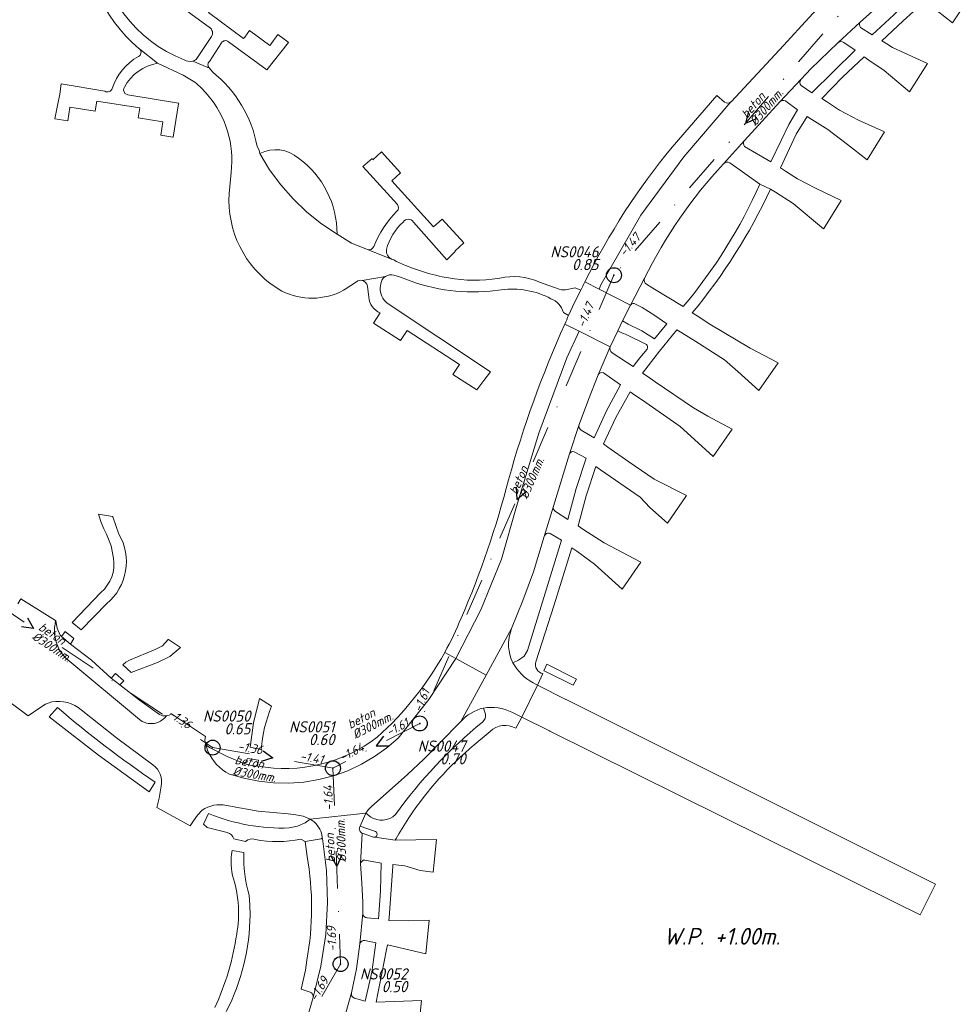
# Model space of a CAD drawing. Extents: x 148869 to 161638, y 453607 to 469810.
# Tile 681 of 1056: x 153779 to 153904, y 468534 to 468665. Entities that reach past the tile are written whole.
import ezdxf
from ezdxf.enums import TextEntityAlignment as Align

# ---------------------------------------------------------------- set-up
doc = ezdxf.new("R2010")
doc.units = 0
doc.header["$PDMODE"] = 32
doc.header["$PDSIZE"] = 2
doc.linetypes.add('RI-VWA', pattern=[11, 5, -3, 0, -3])
doc.layers.get('0').update_dxf_attribs({"linetype": 'CONTINUOUS'})
for name, color, linetype in [('B-OI-RI-BOB-T18-niet meenemen', 252, 'CONTINUOUS'), ('B-OI-RI-DIAMETER-T18-niet meenemen', 252, 'CONTINUOUS'), ('B-OI-RI-MATERIAAL-T18-niet meenemen', 252, 'CONTINUOUS'), ('B-OI-RI-STROOMRICHTING-S-niet meenemen', 252, 'CONTINUOUS'), ('B-OI-RI-VWA_PUTDEKSELHOOGTE-T25-niet meenemen', 252, 'CONTINUOUS'), ('B-OI-T50', 3, 'CONTINUOUS'), ('gs dwa', 252, 'CONTINUOUS')]:
    doc.layers.add(name, color=color, linetype=linetype)
for name, color, linetype, lineweight in [('B-OI-RI-VWA_TRANSPORTLEIDING-G-niet meenemen', 252, 'RI-VWA', 18), ('B-RO-VH-VERHARDING_ASFALT-GV', 251, 'CONTINUOUS', 18), ('B-RO-VH-VERHARDING_OPEN-GV', 251, 'CONTINUOUS', 18)]:
    doc.layers.add(name, color=color, linetype=linetype, lineweight=lineweight)
doc.styles.add('iso15', font='ISO.shx', dxfattribs={"oblique": 15})
doc.styles.add('NLCS-ISO-M750_CURSIEF', font='NLCS-ISO.ttf', dxfattribs={"oblique": 15})

# ---------------------------------------------------------------- blocks, each defined once
blk = doc.blocks.new('ACMAP_ANN_TEMPLATE_diam')
at = {"color": 0, "linetype": 'ByBlock', "style": 'iso15', "oblique": 15}
blk.add_attdef('diam', (0.5, -1.3), '', height=1.2, dxfattribs=at)
blk = doc.blocks.new('ACMAP_ANN_TEMPLATE_mat')
at = {"color": 0, "linetype": 'ByBlock', "style": 'iso15', "oblique": 15}
blk.add_attdef('mat', (0.5, 0.2), '', height=1.2, dxfattribs=at)
blk = doc.blocks.new('ACMAP_ANN_TEMPLATE_nap-l')
at = {"color": 0, "linetype": 'ByBlock', "style": 'iso15', "oblique": 15}
blk.add_attdef('nap-l', (3.3, 0.2), '', height=1.2, dxfattribs=at)
blk = doc.blocks.new('ACMAP_ANN_TEMPLATE_nap-r')
at = {"color": 0, "linetype": 'ByBlock', "style": 'iso15', "oblique": 15}
blk.add_attdef('nap-r', text='', height=1.2, dxfattribs=at).set_placement((-4.1, 0.2), align=Align.RIGHT)
blk = doc.blocks.new('ACMAP_ANN_TEMPLATE_puth-dwa')
at = {"color": 0, "linetype": 'ByBlock', "style": 'iso15', "oblique": 15}
blk.add_attdef('puth-dwa', text='', height=1.5, dxfattribs=at).set_placement((2.7, 1), align=Align.RIGHT)
blk = doc.blocks.new('ACMAP_ANN_TEMPLATE_putnr-dwa')
at = {"color": 0, "linetype": 'ByBlock', "style": 'iso15', "oblique": 15}
blk.add_attdef('putnr-dwa', text='', height=1.5, dxfattribs=at).set_placement((2.7, 2.7), align=Align.RIGHT)

msp = doc.modelspace()

# ---------------------------------------------------------------- linework, layer by layer
at = {"layer": 'B-OI-RI-STROOMRICHTING-S-niet meenemen'}
for points in [[(153876.73, 468653.13), (153876.33, 468651.57), (153877.82, 468652.19)], [(153845.69, 468602.9), (153845.77, 468601.29), (153847.01, 468602.33)], [(153780.44, 468585.45), (153781.24, 468584.05), (153779.64, 468584.25)], [(153827.96, 468569.66), (153827.01, 468568.36), (153828.62, 468568.38)], [(153811.88, 468567.7), (153813.18, 468566.74), (153811.64, 468566.28)], [(153822.39, 468553.76), (153821.73, 468552.29), (153820.95, 468553.7)]]:
    msp.add_lwpolyline(points, dxfattribs=at)
at = {"layer": 'B-OI-RI-VWA_TRANSPORTLEIDING-G-niet meenemen'}
for p, q in [((153893.91, 468671.9), (153858.75, 468631.24)), ((153858.75, 468631.24), (153832.8, 468571.35)), ((153757.34, 468599.99), (153805.14, 468568.12)), ((153832.8, 468571.35), (153821.22, 468565.37)), ((153805.14, 468568.12), (153821.22, 468565.37)), ((153821.22, 468565.37), (153822.24, 468539.21)), ((153822.24, 468539.21), (153801.73, 468504.04))]:
    msp.add_line(p, q, dxfattribs=at)
at = {"layer": 'B-RO-VH-VERHARDING_ASFALT-GV', "flags": 128}
for points in [[(153936.23, 468698.92), (153934.01, 468702.85), (153921.94, 468695.1), (153903.22, 468681.23), (153893.01, 468672.75), (153885.98, 468666.91), (153884.78, 468665.61), (153881.45, 468661.98), (153874.38, 468654.42), (153874.37, 468654.4), (153868.07, 468647.07), (153862.32, 468639.28), (153857.01, 468629.95), (153856.75, 468629.39), (153860.95, 468627.24), (153862.84, 468630.82)], [(153891.62, 468665.06), (153896.21, 468669.2), (153897.01, 468669.92), (153900.02, 468672.52), (153909.19, 468679.95), (153918.6, 468687.08)], [(153802.51, 468671.81), (153802.41, 468671.89), (153801.32, 468670.4), (153799.63, 468668.11), (153804.87, 468664.22)], [(153807.26, 468662.43), (153812.39, 468658.69), (153815.29, 468662.34), (153815.19, 468662.41), (153813.87, 468663.39), (153812.82, 468661.96), (153812.79, 468661.92), (153810.08, 468663.93), (153809.44, 468663.05), (153809.29, 468662.85), (153804.6, 468666.32), (153805.39, 468667.4), (153804.47, 468668.09), (153802.69, 468669.4), (153803.79, 468670.91), (153802.51, 468671.81)], [(153897.74, 468669.81), (153898.98, 468668.74), (153897.73, 468667.56), (153896.12, 468666.03), (153893.21, 468663.37), (153891.69, 468664.32)], [(153900.88, 468667.34), (153903.96, 468664.94), (153906.27, 468668.47)], [(153874.22, 468646.25), (153878.25, 468643.42), (153879.66, 468642.71), (153880.3, 468642.31), (153882.68, 468640.82), (153886.75, 468637.43), (153886.78, 468637.47), (153889.09, 468641.21), (153885.66, 468642.86), (153883.28, 468644.12), (153881.65, 468645.15), (153881.01, 468645.56), (153883.07, 468650.09), (153884.53, 468652.46), (153885.17, 468652.06), (153887.31, 468650.72), (153889.92, 468648.72), (153892.57, 468646.65), (153894.87, 468650.4), (153891.4, 468651.94), (153888.89, 468653.29), (153887.14, 468654.44), (153886.49, 468654.85), (153889.25, 468657.71), (153892.16, 468660.4), (153892.79, 468659.97), (153894.82, 468658.57), (153898.24, 468655.72), (153900.62, 468659.53), (153895.93, 468661.66), (153895.19, 468662.14), (153894.54, 468662.55), (153897.36, 468665.24), (153898.76, 468666.48)], [(153873.36, 468646.1), (153876.17, 468649.23), (153880.9, 468654.39), (153883.73, 468657.42), (153883.74, 468657.43), (153885.06, 468658.79), (153888.63, 468662.27), (153891.62, 468665.06)], [(153891.62, 468665.06), (153888.63, 468662.27)], [(153804.9, 468663.01), (153802.96, 468660.07)], [(153804.71, 468659.8), (153806.35, 468662.3)], [(153889.46, 468662.32), (153890.94, 468661.3), (153885.17, 468655.61), (153883.73, 468656.58)], [(153795.43, 468661.42), (153797.79, 468659.55), (153801.21, 468657.95), (153802.75, 468657.02)], [(153797.79, 468659.55), (153795.43, 468661.42)], [(153805.11, 468658.4), (153804.71, 468658.91), (153802.49, 468659.85)], [(153802.49, 468659.85), (153804.71, 468658.91)], [(153790.76, 468655.82), (153784.93, 468656.79), (153784.75, 468655.41), (153784.44, 468653.91), (153784.08, 468652.11), (153785.8, 468651.87)], [(153883.73, 468657.42), (153880.9, 468654.39)], [(153785.8, 468651.87), (153786.08, 468653.65), (153786.09, 468653.7), (153789.45, 468653.17), (153789.63, 468654.25), (153789.67, 468654.49), (153795.42, 468653.59), (153795.2, 468652.25), (153798.51, 468651.72), (153798.22, 468649.96), (153799.85, 468649.68), (153799.9, 468649.67), (153800.6, 468654.14), (153800.62, 468654.24), (153800.58, 468654.24), (153793.82, 468655.33), (153793.44, 468655.53)], [(153873.5, 468654.36), (153872.49, 468655.25), (153866.5, 468648.35)], [(153856.75, 468629.39), (153857.01, 468629.95), (153862.32, 468639.28), (153868.07, 468647.07), (153874.37, 468654.4)], [(153881.6, 468654.54), (153881.68, 468654.52), (153881.71, 468654.5), (153883.24, 468653.35), (153882.1, 468651.37), (153881.07, 468649.24), (153879.68, 468646.37), (153876.19, 468648.42)], [(153829.04, 468633.39), (153825.82, 468634.65), (153823.71, 468635.53), (153821.77, 468636.73), (153819.68, 468638.12), (153817.71, 468639.68), (153815.9, 468641.42), (153814.24, 468643.3), (153812.76, 468645.33), (153811.46, 468647.48), (153811.36, 468647.92), (153811.09, 468648.44)], [(153876.17, 468649.23), (153873.36, 468646.1)], [(153811.46, 468647.48), (153812.76, 468645.33), (153814.24, 468643.3), (153815.9, 468641.42), (153817.71, 468639.68), (153819.68, 468638.12), (153821.77, 468636.73)], [(153831.98, 468638.34), (153836.41, 468633.3), (153837.55, 468634.41), (153837.53, 468634.48), (153838.7, 468635.55), (153835.82, 468638.74), (153834.64, 468637.68), (153829.08, 468643.84), (153830.26, 468644.9), (153827.7, 468647.72), (153826.54, 468646.67), (153826.46, 468646.82), (153825.2, 468645.77), (153829.82, 468640.68)], [(153807.61, 468644.98), (153807.45, 468643.08)], [(153879.66, 468642.71), (153878.25, 468643.42)], [(153825.82, 468634.65), (153829.04, 468633.39)], [(153829.37, 468631.25), (153830.24, 468630.98)], [(153812.84, 468630.13), (153814.41, 468629.12)], [(153822.61, 468629.22), (153822.86, 468629.39), (153824.37, 468630.36)], [(153825.1, 468630.54), (153828.22, 468631.08)], [(153828.22, 468631.08), (153825.1, 468630.54)], [(153827.54, 468629.56), (153827.62, 468630.08)], [(153843.49, 468630.85), (153842.48, 468630.7)], [(153851.99, 468626.26), (153852.69, 468625.87), (153853.46, 468627.57), (153854.31, 468629.23), (153853.57, 468629.55), (153852.27, 468629.29), (153852.16, 468629.27), (153852.11, 468629.27), (153851.75, 468629.27), (153851.41, 468629.35), (153848.81, 468630.31)], [(153854.12, 468623.74), (153858.23, 468621.66), (153858.24, 468621.68), (153859.27, 468623.82), (153859.89, 468625.13), (153860.95, 468627.24), (153856.75, 468629.39), (153854.88, 468630.35)], [(153854.88, 468630.35), (153856.75, 468629.39)], [(153862.84, 468630.82), (153860.95, 468627.24)], [(153868.01, 468627.06), (153863.93, 468629.5), (153863.1, 468630.02)], [(153825.85, 468629.79), (153826.03, 468628.31)], [(153842.2, 468629.11), (153843.7, 468629.27)], [(153854.31, 468629.23), (153853.46, 468627.57), (153852.69, 468625.87)], [(153827.53, 468626.21), (153826.65, 468624.85), (153830.26, 468622.5), (153831.13, 468623.84), (153838.12, 468619.31), (153837.25, 468617.97), (153840.42, 468615.92), (153841.37, 468617.18), (153842.26, 468618.32), (153828.47, 468627.51)], [(153861.64, 468627.38), (153862.51, 468626.91), (153864.2, 468625.86), (153865.83, 468624.72), (153864.17, 468622.73), (153862.45, 468623.79), (153860.65, 468624.7), (153859.89, 468625.13), (153859.27, 468623.82), (153859.98, 468623.44), (153860.29, 468623.38), (153863.08, 468622)], [(153871.3, 468612.4), (153869.36, 468613.51), (153864.25, 468617.01), (153863.18, 468617.73), (153862.56, 468618.15), (153864.81, 468621.08), (153867.16, 468623.94), (153867.81, 468623.54), (153869.67, 468622.39), (153873.53, 468619.91), (153875.29, 468618.39), (153878.11, 468615.85), (153880.69, 468619.52), (153876.96, 468621.49), (153871.56, 468624.71), (153869.85, 468625.8), (153869.21, 468626.2)], [(153836.14, 468580.84), (153837.61, 468580.04), (153840.99, 468586.52), (153843.71, 468593.31), (153845.72, 468600.33), (153848.72, 468610.15), (153852.47, 468620.21), (153854.12, 468623.74), (153852.18, 468624.71)], [(153852.18, 468624.71), (153854.12, 468623.74)], [(153858.23, 468621.66), (153856.66, 468617.94)], [(153863.17, 468621.36), (153862.22, 468620.21), (153861.33, 468619.03), (153858.52, 468620.88)], [(153857.34, 468618.19), (153859.6, 468616.61), (153857.74, 468613.12), (153856.09, 468609.53), (153854.37, 468610.54)], [(153848.32, 468579.59), (153850.78, 468587.19), (153853.13, 468594.83), (153853.77, 468594.36), (153854.65, 468593.73), (153856.15, 468592.61), (153859.84, 468589.31), (153862.32, 468592.9), (153857.46, 468595.48), (153854.61, 468597.32), (153853.95, 468597.74), (153855.05, 468601.74), (153856.33, 468605.7), (153856.97, 468605.25), (153862.26, 468601.6), (153863.52, 468600.22), (153865.89, 468598.11), (153868.44, 468601.8), (153864.12, 468603.99), (153860.72, 468606.31), (153857.95, 468608.27), (153857.33, 468608.71), (153859, 468612.24), (153860.9, 468615.66), (153861.52, 468615.23), (153862.56, 468614.52), (153867.58, 468611.02), (153869.49, 468609.3), (153871.98, 468607), (153874.54, 468610.66), (153871.3, 468612.4)], [(153854.1, 468611.28), (153852.8, 468607.36)], [(153853.45, 468607.64), (153855.02, 468606.79), (153853.72, 468602.72), (153852.6, 468598.6), (153850.95, 468599.67)], [(153850.67, 468600.37), (153849.43, 468596.35)], [(153792.64, 468596.66), (153791.81, 468598.94), (153791.79, 468599.01), (153789.89, 468599.31), (153790.26, 468598.18), (153790.62, 468597.37), (153790.99, 468596.62), (153791.58, 468595.07), (153791.91, 468593.45)], [(153850.22, 468596.74), (153851.74, 468595.83), (153847.22, 468581.08), (153846.74, 468580.33), (153846.02, 468579.82), (153845.26, 468579.45)], [(153807, 468560.41), (153807.28, 468560.34), (153811.24, 468559.63), (153815.24, 468559.26), (153816.25, 468559.16), (153817.25, 468558.97), (153818.19, 468558.55), (153825.61, 468559.36), (153825.94, 468559.81), (153826.32, 468560.21), (153831.16, 468564.53), (153833.37, 468566.59), (153835.51, 468568.74), (153838.28, 468571.6), (153838.28, 468571.6), (153841.68, 468577.82), (153837.61, 468580.04), (153834.02, 468574.55), (153829.95, 468569.4), (153828.42, 468568.09), (153826.77, 468566.92), (153825.02, 468565.9), (153823.19, 468565.04), (153821.29, 468564.36), (153819.33, 468563.85), (153817.34, 468563.52), (153815.33, 468563.37), (153813.3, 468563.41), (153811.3, 468563.62), (153809.31, 468564.02), (153807.38, 468564.59), (153806.91, 468564.86), (153806.47, 468565.16), (153806.06, 468565.49), (153805.68, 468565.87), (153805.34, 468566.28), (153805.03, 468566.71), (153804.76, 468567.16), (153804.53, 468567.65), (153804.2, 468568.66), (153804.09, 468569.14), (153804.18, 468569.63), (153803.65, 468569.98), (153799.65, 468572.64), (153799.33, 468572.47), (153798.98, 468572.38), (153798.7, 468572.05), (153798.55, 468571.91), (153798.2, 468571.66), (153798.01, 468571.56), (153797.81, 468571.48), (153797.4, 468571.36), (153797.19, 468571.33), (153796.97, 468571.33), (153796.76, 468571.33), (153796.54, 468571.36), (153796.33, 468571.4), (153796.13, 468571.46), (153795.74, 468571.63), (153795.38, 468571.86), (153785.54, 468580.08), (153785.24, 468580.42), (153784.96, 468580.77), (153784.72, 468581.15), (153784.52, 468581.55), (153784.34, 468581.97), (153784.21, 468582.4), (153784.11, 468582.84), (153784.05, 468583.28), (153784.03, 468583.73), (153784.05, 468584.18), (153784.1, 468584.62), (153784.16, 468585.09), (153779.55, 468588), (153779.12, 468587.34)], [(153790.22, 468588.85), (153786.4, 468584.85), (153787.59, 468583.86), (153791.03, 468587.38)], [(153845.08, 468584.04), (153841.68, 468577.82), (153838.28, 468571.6)], [(153811.14, 468565.66), (153810.28, 468565.75), (153809.45, 468565.96), (153807.09, 468566.93), (153804.82, 468568.08), (153804.45, 468568.31), (153804.2, 468568.66), (153804.53, 468567.65), (153804.76, 468567.16), (153805.03, 468566.71), (153805.34, 468566.28), (153805.68, 468565.87), (153806.06, 468565.49), (153806.47, 468565.16), (153806.91, 468564.86), (153807.38, 468564.59), (153809.31, 468564.02), (153811.3, 468563.62), (153813.3, 468563.41), (153815.33, 468563.37), (153817.34, 468563.52), (153819.33, 468563.85), (153821.29, 468564.36), (153823.19, 468565.04), (153825.02, 468565.9), (153826.77, 468566.92), (153828.42, 468568.09), (153829.95, 468569.4), (153834.02, 468574.55), (153837.61, 468580.04)], [(153837.61, 468580.04), (153836.14, 468580.84)], [(153845.26, 468579.45), (153844.98, 468580.08)], [(153777.88, 468578.49), (153777.62, 468577.69), (153777.29, 468576.92), (153776.78, 468576.08), (153776.27, 468575.47), (153780.53, 468572.39), (153782.08, 468573.42), (153782.83, 468573.92), (153783.68, 468574.23)], [(153847.94, 468576.79), (153848.55, 468576.47), (153849.27, 468578.02)], [(153845.11, 468572.85), (153846.43, 468572.2), (153848.55, 468576.47), (153848.55, 468576.47), (153847.94, 468576.79)], [(153813.03, 468573.64), (153811.39, 468574.7), (153810.62, 468571.45), (153810.15, 468568.17), (153811.64, 468567.88)], [(153784.43, 468573.47), (153783.32, 468572.23), (153789.9, 468567.12), (153796.66, 468562.23), (153797.49, 468563.52)], [(153841.33, 468573.41), (153841.58, 468572.58)], [(153787.6, 468573.16), (153792.31, 468569.41), (153797.18, 468565.81)], [(153845.64, 468570.72), (153846.43, 468572.2), (153845.11, 468572.85)], [(153840.1, 468568.51), (153842.21, 468570.26)], [(153798.27, 468562.97), (153798.02, 468561.39), (153797.7, 468560.14), (153802.14, 468557.69), (153802.61, 468558.32), (153803.11, 468559.09), (153803.74, 468559.76)], [(153804.61, 468559.32), (153803.94, 468557.89), (153804.41, 468557.47), (153807.1, 468556.79)], [(153824.78, 468557.47), (153824.87, 468557.65), (153825.61, 468559.36), (153818.19, 468558.55)], [(153825.61, 468559.36), (153824.87, 468557.65), (153826.77, 468556.98)], [(153826.22, 468558.86), (153825.61, 468559.36)], [(153818.19, 468558.55), (153817.5, 468558.09), (153816.48, 468557.65), (153815.39, 468557.4)], [(153826.79, 468556.16), (153829.52, 468555.76), (153829.64, 468555.96), (153830, 468556.6), (153830.44, 468557.33), (153830.89, 468558.04), (153831.35, 468558.75)], [(153807.84, 468507.5), (153809.87, 468510.33), (153811.13, 468511.91), (153814.47, 468516.35), (153817.71, 468520.85), (153819.65, 468524.43), (153821.2, 468527.79), (153822.49, 468531.14), (153823.7, 468535.36), (153823.7, 468535.37), (153824.35, 468538.55), (153824.83, 468541.89), (153825.22, 468545.99), (153825.19, 468547.49), (153825.09, 468550.02), (153824.91, 468552.62), (153825.14, 468556.69)], [(153819.69, 468556.68), (153819.79, 468556.19)], [(153819.79, 468556.19), (153819.69, 468556.68)], [(153826.65, 468556.18), (153825.14, 468556.69), (153824.91, 468552.62)], [(153808, 468555.92), (153809.55, 468555.6)], [(153819.74, 468556), (153819.83, 468555.97), (153820.37, 468551.72), (153820.51, 468547.44), (153820.26, 468543.15), (153819.62, 468538.92), (153818.58, 468534.75), (153817.73, 468531.84), (153816.58, 468529.03), (153816.58, 468529.03)], [(153816.95, 468555.87), (153817.5, 468555.57), (153819.65, 468555.94)], [(153819.65, 468555.94), (153817.5, 468555.57)], [(153817.5, 468555.57), (153817.77, 468553.59)], [(153818.58, 468534.75), (153819.62, 468538.92), (153820.26, 468543.15), (153820.51, 468547.44), (153820.37, 468551.72), (153819.83, 468555.97), (153819.74, 468556)], [(153832.61, 468529.94), (153833.05, 468534.32), (153826.98, 468534.13), (153827.21, 468535.26), (153827.75, 468537.95), (153828.39, 468541.15), (153828.52, 468541.77), (153833.61, 468540.59), (153834.05, 468545.09), (153831.37, 468544.97), (153828.68, 468545.01), (153828.71, 468545.41), (153829.22, 468552.26), (153829.23, 468552.5), (153830.8, 468552.35), (153832.85, 468551.72), (153834.59, 468551.47), (153835.06, 468555.84), (153829.52, 468555.76), (153826.79, 468556.16)], [(153809.3, 468554.1), (153807.77, 468554.38)], [(153825.48, 468553.09), (153827.67, 468552.68), (153827.57, 468548.96), (153827.31, 468545.24), (153825.77, 468545.39)], [(153810.14, 468545.77), (153810.12, 468547.08), (153810.03, 468548.39)], [(153825.22, 468545.99), (153824.83, 468541.89)], [(153825.49, 468542.35), (153826.93, 468542.06), (153826.41, 468538.13), (153825.54, 468534.26), (153824.09, 468534.66)], [(153817.74, 468539.73), (153817.54, 468538.41), (153816.99, 468535.84), (153818.16, 468535.47)], [(153823.7, 468535.36), (153822.49, 468531.14)]]:
    msp.add_lwpolyline(points, dxfattribs=at)
at = {"layer": 'B-RO-VH-VERHARDING_ASFALT-GV'}
for points in [[(153787.85, 468678.26, 0.223076), (153795.29, 468661.53)], [(153801.34, 468660.02, -0.282523), (153789.61, 468675.59)], [(153804.87, 468664.22, -0.414272), (153804.9, 468663.01)], [(153891.69, 468664.32, -0.353099), (153891.62, 468665.06)], [(153795.29, 468661.53, -0.078613), (153795.43, 468661.42)], [(153806.35, 468662.3, -0.44651), (153807.26, 468662.43)], [(153888.63, 468662.27, -0.348211), (153889.46, 468662.32)], [(153795.24, 468660.46, 0.185155), (153791.73, 468656.2)], [(153795.43, 468661.42, -0.508723), (153795.24, 468660.46)], [(153793.37, 468656.38, -0.228511), (153797.79, 468659.55)], [(153802.49, 468659.85, -0.200243), (153801.34, 468660.02)], [(153802.96, 468660.07, -0.087725), (153802.49, 468659.85)], [(153804.71, 468658.91, -0.424541), (153804.71, 468659.8)], [(153811.09, 468648.44, 0.183131), (153805.11, 468658.4)], [(153793.44, 468655.53, -0.330912), (153793.37, 468656.38)], [(153802.75, 468657.02, -0.044911), (153804.48, 468655.34)], [(153883.73, 468656.58, -0.383791), (153883.73, 468657.42)], [(153791.73, 468656.2, -0.50178), (153790.76, 468655.82)], [(153804.48, 468655.34, -0.211179), (153807.61, 468644.98)], [(153874.37, 468654.4, -0.363732), (153873.5, 468654.36)], [(153880.9, 468654.39, -0.275372), (153881.6, 468654.54)], [(153866.5, 468648.35, 0.057068), (153854.88, 468630.35)], [(153876.19, 468648.42, -0.347739), (153876.17, 468649.23)], [(153816.6, 468646.87, 0.310553), (153811.46, 468647.48)], [(153821.77, 468636.73, 0.242799), (153816.6, 468646.87)], [(153862.84, 468630.82, -0.074065), (153873.36, 468646.1)], [(153873.36, 468646.1, -0.343745), (153874.22, 468646.25)], [(153807.45, 468643.08, 0.269436), (153812.84, 468630.13)], [(153878.25, 468643.42, -0.069213), (153868.01, 468627.06)], [(153869.21, 468626.2, 0.062949), (153879.66, 468642.71)], [(153829.82, 468640.68, -0.369551), (153829.77, 468639.78)], [(153829.77, 468639.78, 0.101226), (153826.66, 468635.05)], [(153828.36, 468634.67, -0.145647), (153830.59, 468638.34)], [(153830.59, 468638.34, -0.543432), (153831.98, 468638.34)], [(153826.66, 468635.05, -0.386008), (153825.82, 468634.65)], [(153829.04, 468633.39, -0.304377), (153828.36, 468634.67)], [(153829.34, 468633.27, -0.063999), (153829.04, 468633.39)], [(153835.81, 468631.04, -0.066076), (153829.34, 468633.27)], [(153828.22, 468631.08, -0.223072), (153829.37, 468631.25)], [(153824.37, 468630.36, -0.25555), (153825.1, 468630.54)], [(153825.1, 468630.54, -0.25303), (153825.85, 468629.79)], [(153827.62, 468630.08, -0.224176), (153828.22, 468631.08)], [(153830.24, 468630.98, 0.125105), (153842.2, 468629.11)], [(153842.48, 468630.7, -0.082386), (153835.81, 468631.04)], [(153848.81, 468630.31, 0.160709), (153843.49, 468630.85)], [(153854.88, 468630.35, 0.004673), (153854.31, 468629.23)], [(153863.1, 468630.02, -0.39969), (153862.84, 468630.82)], [(153814.41, 468629.12, 0.244205), (153822.61, 468629.22)], [(153828.47, 468627.51, -0.252127), (153827.54, 468629.56)], [(153843.7, 468629.27, -0.158001), (153850.33, 468628.09)], [(153826.03, 468628.31, 0.292189), (153827.53, 468626.21)], [(153850.33, 468628.09, -0.24721), (153851.99, 468626.26)], [(153860.95, 468627.24, -0.367453), (153861.64, 468627.38)], [(153852.18, 468624.71, 0.037247), (153844.67, 468603.92)], [(153852.69, 468625.87, 0.002806), (153852.18, 468624.71)], [(153858.52, 468620.88, -0.363744), (153858.23, 468621.66)], [(153863.08, 468622, -0.297027), (153863.17, 468621.36)], [(153856.66, 468617.94, -0.371301), (153857.34, 468618.19)], [(153854.37, 468610.54, -0.333874), (153854.1, 468611.28)], [(153852.8, 468607.36, -0.412349), (153853.45, 468607.64)], [(153844.67, 468603.92, -0.03912), (153838.34, 468585.42)], [(153850.95, 468599.67, -0.343899), (153850.67, 468600.37)], [(153791.03, 468587.38, 0.364967), (153792.64, 468596.66)], [(153849.43, 468596.35, -0.426183), (153850.22, 468596.74)], [(153791.91, 468593.45, -0.262429), (153790.22, 468588.85)], [(153838.34, 468585.42, -0.030187), (153836.14, 468580.84)], [(153844.98, 468580.08, -0.180721), (153845.08, 468584.04)], [(153836.14, 468580.84, -0.086012), (153827.13, 468569.53)], [(153847.94, 468576.79, -0.145639), (153845.26, 468579.45)], [(153845.26, 468579.45, 0.145639), (153847.94, 468576.79)], [(153849.27, 468578.02, -0.459692), (153848.32, 468579.59)], [(153783.68, 468574.23, -0.223594), (153787.6, 468573.16)], [(153797.49, 468563.52, -0.029687), (153784.43, 468573.47)], [(153811.64, 468567.88, -0.083179), (153813.03, 468573.64)], [(153838.28, 468571.6, -0.158527), (153841.33, 468573.41)], [(153845.11, 468572.85, 0.157094), (153841.33, 468573.41)], [(153841.33, 468573.41, -0.157094), (153845.11, 468572.85)], [(153841.58, 468572.58, -0.302896), (153841.17, 468571.53)], [(153841.17, 468571.53, 0.065815), (153829.56, 468559.17)], [(153842.21, 468570.26, -0.337428), (153845.64, 468570.72)], [(153827.13, 468569.53, -0.21219), (153811.14, 468565.66)], [(153831.35, 468558.75, -0.071916), (153840.1, 468568.51)], [(153797.18, 468565.81, -0.302892), (153798.27, 468562.97)], [(153803.74, 468559.76, -0.202289), (153807, 468560.41)], [(153815.39, 468557.4, -0.108666), (153804.61, 468559.32)], [(153829.56, 468559.17, -0.337002), (153826.22, 468558.86)], [(153818.19, 468558.55, -0.193035), (153819.69, 468556.68)], [(153819.69, 468556.68, 0.193035), (153818.19, 468558.55)], [(153807.1, 468556.79, -0.227894), (153808, 468555.92)], [(153825.14, 468556.69, -0.428187), (153824.78, 468557.47)], [(153826.77, 468556.98, -0.382898), (153827.11, 468556.54)], [(153827.11, 468556.54, -0.432284), (153826.79, 468556.16)], [(153809.55, 468555.6, -0.278634), (153810.84, 468555.85)], [(153810.84, 468555.85, 0.091296), (153816.95, 468555.87)], [(153819.65, 468555.94, 0.117717), (153819.74, 468556)], [(153819.74, 468556, -0.117717), (153819.65, 468555.94)], [(153819.79, 468556.19, -0.231969), (153819.74, 468556)], [(153819.74, 468556, 0.231969), (153819.79, 468556.19)], [(153826.79, 468556.16, -0.099781), (153826.65, 468556.18)], [(153807.77, 468554.38, 0.122757), (153807.94, 468550.58)], [(153810.03, 468548.39, -0.074444), (153809.3, 468554.1)], [(153817.77, 468553.59, -0.088293), (153817.74, 468539.73)], [(153824.91, 468552.62, -0.403262), (153825.48, 468553.09)], [(153807.94, 468550.58, -0.117122), (153808.37, 468543.22)], [(153806.96, 468532.89, 0.1203), (153810.14, 468545.77)], [(153825.77, 468545.39, -0.422624), (153825.22, 468545.99)], [(153808.37, 468543.22, -0.070995), (153805.45, 468533.4)], [(153824.83, 468541.89, -0.397871), (153825.49, 468542.35)], [(153818.16, 468535.47, -0.35385), (153818.58, 468534.75)], [(153824.09, 468534.66, -0.413017), (153823.7, 468535.36)]]:
    msp.add_lwpolyline(points, format="xyb", dxfattribs=at)
at = {"layer": 'B-RO-VH-VERHARDING_ASFALT-GV', "flags": 128}
for points in [[(153858.23, 468621.66), (153854.12, 468623.74), (153852.47, 468620.21), (153848.72, 468610.15), (153845.72, 468600.33), (153843.71, 468593.31), (153840.99, 468586.52), (153837.61, 468580.04), (153841.68, 468577.82), (153845.08, 468584.04), (153846.57, 468587.78), (153847.27, 468589.69), (153847.99, 468591.59), (153849.43, 468596.35), (153850.67, 468600.37), (153852.8, 468607.36), (153854.1, 468611.28), (153855.35, 468614.62), (153856.66, 468617.94)], [(153791.6, 468577.41), (153788.96, 468579.79), (153786.15, 468581.96), (153784.97, 468582.97), (153784.8, 468583.16), (153784.38, 468584.08), (153784.2, 468585.06), (153784.16, 468585.09), (153784.1, 468584.62), (153784.05, 468584.18), (153784.03, 468583.73), (153784.05, 468583.28), (153784.11, 468582.84), (153784.21, 468582.4), (153784.34, 468581.97), (153784.52, 468581.55), (153784.72, 468581.15), (153784.96, 468580.77), (153785.24, 468580.42), (153785.54, 468580.08), (153795.38, 468571.86), (153795.74, 468571.63), (153796.13, 468571.46), (153796.33, 468571.4), (153796.54, 468571.36), (153796.76, 468571.33), (153796.97, 468571.33), (153797.19, 468571.33), (153797.4, 468571.36), (153797.81, 468571.48), (153798.01, 468571.56), (153798.2, 468571.66), (153798.55, 468571.91), (153798.7, 468572.05), (153798.98, 468572.38), (153798.5, 468572.38), (153798.04, 468572.53), (153795.36, 468574.45), (153792.76, 468576.5)], [(153784.97, 468582.97), (153786.15, 468581.96), (153786.63, 468582.69), (153785.45, 468583.63)], [(153800.88, 468581.52), (153799.26, 468582.58), (153799.23, 468582.55), (153798.47, 468581.73), (153797.49, 468581.22), (153794.06, 468579.81), (153793.57, 468579.53), (153793.15, 468579.17), (153794.25, 468578.15), (153797.77, 468579.49), (153799.42, 468580.31)], [(153791.6, 468577.41), (153792.76, 468576.5), (153793.29, 468577.06), (153792.17, 468578.01)], [(153896.2, 468547.49), (153899.64, 468545.78), (153901.69, 468549.89), (153898.24, 468551.61), (153852.35, 468574.57), (153852.34, 468574.57), (153848.55, 468576.47), (153848.55, 468576.47), (153846.43, 468572.2), (153850.15, 468570.35), (153850.18, 468570.34)], [(153809.45, 468565.96), (153810.28, 468565.75), (153811.14, 468565.66), (153811.27, 468566.44), (153809.79, 468566.67)]]:
    msp.add_lwpolyline(points, close=True, dxfattribs=at)
at = {"layer": 'B-RO-VH-VERHARDING_OPEN-GV', "flags": 128}
msp.add_lwpolyline([(153849.39, 468578.4), (153849.44, 468578.38), (153853.32, 468576.45), (153853.75, 468577.29), (153849.78, 468579.28)], close=True, dxfattribs=at)
at = {"layer": 'gs dwa'}
for p in [(153858.75, 468631.24), (153832.8, 468571.35), (153805.14, 468568.12), (153821.22, 468565.37), (153822.24, 468539.21)]:
    msp.add_point(p, dxfattribs=at)

# ---------------------------------------------------------------- block references
at = {"layer": 'B-OI-RI-BOB-T18-niet meenemen'}
ref = msp.add_blockref('ACMAP_ANN_TEMPLATE_nap-r', (153865.23, 468639.14), dxfattribs=dict(at, rotation=49.14898159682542))
ref.add_attrib('nap-r', '-1.47', dxfattribs={"layer": '0', "color": 0, "linetype": 'ByBlock', "height": 1.2, "rotation": 49.149, "style": 'NLCS-ISO-M750_CURSIEF', "oblique": 15}).set_placement((153862.4, 468636.17), align=Align.RIGHT)
ref = msp.add_blockref('ACMAP_ANN_TEMPLATE_nap-l', (153853.69, 468621.01), dxfattribs=dict(at, rotation=66.57318657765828))
ref.add_attrib('nap-l', '-1.47', (153854.82, 468624.12), dxfattribs={"layer": '0', "color": 0, "linetype": 'ByBlock', "height": 1.2, "rotation": 66.5732, "style": 'NLCS-ISO-M750_CURSIEF', "oblique": 15})
ref = msp.add_blockref('ACMAP_ANN_TEMPLATE_nap-r', (153836.02, 468579.27), dxfattribs=dict(at, rotation=66.57318657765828))
ref.add_attrib('nap-r', '-1.61', dxfattribs={"layer": '0', "color": 0, "linetype": 'ByBlock', "height": 1.2, "rotation": 66.5732, "style": 'NLCS-ISO-M750_CURSIEF', "oblique": 15}).set_placement((153834.2, 468575.59), align=Align.RIGHT)
ref = msp.add_blockref('ACMAP_ANN_TEMPLATE_nap-r', (153805.14, 468568.12), dxfattribs=dict(at, rotation=326.3071664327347))
ref.add_attrib('nap-r', '-1.36', dxfattribs={"layer": '0', "color": 0, "linetype": 'ByBlock', "height": 1.2, "rotation": 326.3072, "style": 'NLCS-ISO-M750_CURSIEF', "oblique": 15}).set_placement((153801.84, 468570.56), align=Align.RIGHT)
ref = msp.add_blockref('ACMAP_ANN_TEMPLATE_nap-l', (153825.88, 468567.91), dxfattribs=dict(at, rotation=27.31217410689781))
ref.add_attrib('nap-l', '-1.61', (153828.72, 468569.6), dxfattribs={"layer": '0', "color": 0, "linetype": 'ByBlock', "height": 1.2, "rotation": 27.3122, "style": 'NLCS-ISO-M750_CURSIEF', "oblique": 15})
ref = msp.add_blockref('ACMAP_ANN_TEMPLATE_nap-l', (153805.14, 468568.12), dxfattribs=dict(at, rotation=350.2951696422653))
ref.add_attrib('nap-l', '-1.36', (153808.43, 468567.76), dxfattribs={"layer": '0', "color": 0, "linetype": 'ByBlock', "height": 1.2, "rotation": 350.2952, "style": 'NLCS-ISO-M750_CURSIEF', "oblique": 15})
ref = msp.add_blockref('ACMAP_ANN_TEMPLATE_nap-r', (153829.24, 468569.49), dxfattribs=dict(at, rotation=27.31217410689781))
ref.add_attrib('nap-r', '-1.64', dxfattribs={"layer": '0', "color": 0, "linetype": 'ByBlock', "height": 1.2, "rotation": 27.3122, "style": 'NLCS-ISO-M750_CURSIEF', "oblique": 15}).set_placement((153825.5, 468567.78), align=Align.RIGHT)
ref = msp.add_blockref('ACMAP_ANN_TEMPLATE_nap-r', (153823.82, 468565.05), dxfattribs=dict(at, rotation=350.2951696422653))
ref.add_attrib('nap-r', '-1.41', dxfattribs={"layer": '0', "color": 0, "linetype": 'ByBlock', "height": 1.2, "rotation": 350.2952, "style": 'NLCS-ISO-M750_CURSIEF', "oblique": 15}).set_placement((153819.81, 468565.93), align=Align.RIGHT)
ref = msp.add_blockref('ACMAP_ANN_TEMPLATE_nap-l', (153821.58, 468556.45), dxfattribs=dict(at, rotation=92.23287867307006))
ref.add_attrib('nap-l', '-1.64', (153821.25, 468559.74), dxfattribs={"layer": '0', "color": 0, "linetype": 'ByBlock', "height": 1.2, "rotation": 92.2329, "style": 'NLCS-ISO-M750_CURSIEF', "oblique": 15})
ref = msp.add_blockref('ACMAP_ANN_TEMPLATE_nap-r', (153821.62, 468548.37), dxfattribs=dict(at, rotation=92.23287867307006))
ref.add_attrib('nap-r', '-1.69', dxfattribs={"layer": '0', "color": 0, "linetype": 'ByBlock', "height": 1.2, "rotation": 92.2329, "style": 'NLCS-ISO-M750_CURSIEF', "oblique": 15}).set_placement((153821.58, 468544.26), align=Align.RIGHT)
ref = msp.add_blockref('ACMAP_ANN_TEMPLATE_nap-l', (153817.53, 468531.19), dxfattribs=dict(at, rotation=59.75065377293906))
ref.add_attrib('nap-l', '-1.69', (153819.02, 468534.14), dxfattribs={"layer": '0', "color": 0, "linetype": 'ByBlock', "height": 1.2, "rotation": 59.7507, "style": 'NLCS-ISO-M750_CURSIEF', "oblique": 15})
at = {"layer": 'B-OI-RI-DIAMETER-T18-niet meenemen'}
ref = msp.add_blockref('ACMAP_ANN_TEMPLATE_diam', (153876.33, 468651.57), dxfattribs=dict(at, rotation=49.14898159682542))
ref.add_attrib('diam', '%%c300mm.', (153877.64, 468651.1), dxfattribs={"layer": '0', "color": 0, "linetype": 'ByBlock', "height": 1.2, "rotation": 49.149, "style": 'NLCS-ISO-M750_CURSIEF', "oblique": 15})
ref = msp.add_blockref('ACMAP_ANN_TEMPLATE_diam', (153845.77, 468601.29), dxfattribs=dict(at, rotation=66.57318657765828))
ref.add_attrib('diam', '%%c300mm.', (153847.17, 468601.24), dxfattribs={"layer": '0', "color": 0, "linetype": 'ByBlock', "height": 1.2, "rotation": 66.5732, "style": 'NLCS-ISO-M750_CURSIEF', "oblique": 15})
ref = msp.add_blockref('ACMAP_ANN_TEMPLATE_diam', (153781.24, 468584.05), dxfattribs=dict(at, rotation=326.3071664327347))
ref.add_attrib('diam', '%%c300mm.', (153780.93, 468582.7), dxfattribs={"layer": '0', "color": 0, "linetype": 'ByBlock', "height": 1.2, "rotation": 326.3072, "style": 'NLCS-ISO-M750_CURSIEF', "oblique": 15})
ref = msp.add_blockref('ACMAP_ANN_TEMPLATE_diam', (153823.17, 468570.18), dxfattribs=dict(at, rotation=27.31217410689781))
ref.add_attrib('diam', '%%c300mm.', (153824.21, 468569.25), dxfattribs={"layer": '0', "color": 0, "linetype": 'ByBlock', "height": 1.2, "rotation": 27.3122, "style": 'NLCS-ISO-M750_CURSIEF', "oblique": 15})
ref = msp.add_blockref('ACMAP_ANN_TEMPLATE_diam', (153807.5, 468565.84), dxfattribs=dict(at, rotation=350.2951696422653))
ref.add_attrib('diam', '%%c300mm.', (153807.77, 468564.47), dxfattribs={"layer": '0', "color": 0, "linetype": 'ByBlock', "height": 1.2, "rotation": 350.2952, "style": 'NLCS-ISO-M750_CURSIEF', "oblique": 15})
ref = msp.add_blockref('ACMAP_ANN_TEMPLATE_diam', (153821.73, 468552.29), dxfattribs=dict(at, rotation=92.23287867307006))
ref.add_attrib('diam', '%%c300mm.', (153823.01, 468552.84), dxfattribs={"layer": '0', "color": 0, "linetype": 'ByBlock', "height": 1.2, "rotation": 92.2329, "style": 'NLCS-ISO-M750_CURSIEF', "oblique": 15})
at = {"layer": 'B-OI-RI-MATERIAAL-T18-niet meenemen'}
ref = msp.add_blockref('ACMAP_ANN_TEMPLATE_mat', (153876.33, 468651.57), dxfattribs=dict(at, rotation=49.14898159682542))
ref.add_attrib('mat', 'beton', (153876.51, 468652.08), dxfattribs={"layer": '0', "color": 0, "linetype": 'ByBlock', "height": 1.2, "rotation": 49.149, "style": 'NLCS-ISO-M750_CURSIEF', "oblique": 15})
ref = msp.add_blockref('ACMAP_ANN_TEMPLATE_mat', (153845.77, 468601.29), dxfattribs=dict(at, rotation=66.57318657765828))
ref.add_attrib('mat', 'beton', (153845.79, 468601.83), dxfattribs={"layer": '0', "color": 0, "linetype": 'ByBlock', "height": 1.2, "rotation": 66.5732, "style": 'NLCS-ISO-M750_CURSIEF', "oblique": 15})
ref = msp.add_blockref('ACMAP_ANN_TEMPLATE_mat', (153781.24, 468584.05), dxfattribs=dict(at, rotation=326.3071664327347))
ref.add_attrib('mat', 'beton', (153781.77, 468583.94), dxfattribs={"layer": '0', "color": 0, "linetype": 'ByBlock', "height": 1.2, "rotation": 326.3072, "style": 'NLCS-ISO-M750_CURSIEF', "oblique": 15})
ref = msp.add_blockref('ACMAP_ANN_TEMPLATE_mat', (153823.17, 468570.18), dxfattribs=dict(at, rotation=27.31217410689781))
ref.add_attrib('mat', 'beton', (153823.53, 468570.59), dxfattribs={"layer": '0', "color": 0, "linetype": 'ByBlock', "height": 1.2, "rotation": 27.3122, "style": 'NLCS-ISO-M750_CURSIEF', "oblique": 15})
ref = msp.add_blockref('ACMAP_ANN_TEMPLATE_mat', (153807.5, 468565.84), dxfattribs=dict(at, rotation=350.2951696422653))
ref.add_attrib('mat', 'beton', (153808.03, 468565.95), dxfattribs={"layer": '0', "color": 0, "linetype": 'ByBlock', "height": 1.2, "rotation": 350.2952, "style": 'NLCS-ISO-M750_CURSIEF', "oblique": 15})
ref = msp.add_blockref('ACMAP_ANN_TEMPLATE_mat', (153821.73, 468552.29), dxfattribs=dict(at, rotation=92.23287867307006))
ref.add_attrib('mat', 'beton', (153821.51, 468552.78), dxfattribs={"layer": '0', "color": 0, "linetype": 'ByBlock', "height": 1.2, "rotation": 92.2329, "style": 'NLCS-ISO-M750_CURSIEF', "oblique": 15})
at = {"layer": 'B-OI-RI-VWA_PUTDEKSELHOOGTE-T25-niet meenemen'}
ref = msp.add_blockref('ACMAP_ANN_TEMPLATE_putnr-dwa', (153853.98, 468630.92), dxfattribs=at)
ref.add_attrib('putnr-dwa', 'NS0046', dxfattribs={"layer": '0', "color": 0, "linetype": 'ByBlock', "height": 1.5, "style": 'NLCS-ISO-M750_CURSIEF', "oblique": 15}).set_placement((153856.68, 468633.62), align=Align.RIGHT)
ref = msp.add_blockref('ACMAP_ANN_TEMPLATE_puth-dwa', (153853.98, 468630.92), dxfattribs=at)
ref.add_attrib('puth-dwa', '0.85', dxfattribs={"layer": '0', "color": 0, "linetype": 'ByBlock', "height": 1.5, "style": 'NLCS-ISO-M750_CURSIEF', "oblique": 15}).set_placement((153856.68, 468631.92), align=Align.RIGHT)
ref = msp.add_blockref('ACMAP_ANN_TEMPLATE_putnr-dwa', (153807.5, 468568.89), dxfattribs=at)
ref.add_attrib('putnr-dwa', 'NS0050', dxfattribs={"layer": '0', "color": 0, "linetype": 'ByBlock', "height": 1.5, "style": 'NLCS-ISO-M750_CURSIEF', "oblique": 15}).set_placement((153810.2, 468571.59), align=Align.RIGHT)
ref = msp.add_blockref('ACMAP_ANN_TEMPLATE_puth-dwa', (153807.5, 468568.89), dxfattribs=at)
ref.add_attrib('puth-dwa', '0.65', dxfattribs={"layer": '0', "color": 0, "linetype": 'ByBlock', "height": 1.5, "style": 'NLCS-ISO-M750_CURSIEF', "oblique": 15}).set_placement((153810.2, 468569.89), align=Align.RIGHT)
ref = msp.add_blockref('ACMAP_ANN_TEMPLATE_putnr-dwa', (153818.73, 468567.45), dxfattribs=at)
ref.add_attrib('putnr-dwa', 'NS0051', dxfattribs={"layer": '0', "color": 0, "linetype": 'ByBlock', "height": 1.5, "style": 'NLCS-ISO-M750_CURSIEF', "oblique": 15}).set_placement((153821.43, 468570.15), align=Align.RIGHT)
ref = msp.add_blockref('ACMAP_ANN_TEMPLATE_puth-dwa', (153818.73, 468567.45), dxfattribs=at)
ref.add_attrib('puth-dwa', '0.60', dxfattribs={"layer": '0', "color": 0, "linetype": 'ByBlock', "height": 1.5, "style": 'NLCS-ISO-M750_CURSIEF', "oblique": 15}).set_placement((153821.43, 468568.45), align=Align.RIGHT)
ref = msp.add_blockref('ACMAP_ANN_TEMPLATE_putnr-dwa', (153836.24, 468564.88), dxfattribs=at)
ref.add_attrib('putnr-dwa', 'NS0047', dxfattribs={"layer": '0', "color": 0, "linetype": 'ByBlock', "height": 1.5, "style": 'NLCS-ISO-M750_CURSIEF', "oblique": 15}).set_placement((153838.94, 468567.58), align=Align.RIGHT)
ref = msp.add_blockref('ACMAP_ANN_TEMPLATE_puth-dwa', (153836.24, 468564.88), dxfattribs=at)
ref.add_attrib('puth-dwa', '0.70', dxfattribs={"layer": '0', "color": 0, "linetype": 'ByBlock', "height": 1.5, "style": 'NLCS-ISO-M750_CURSIEF', "oblique": 15}).set_placement((153838.94, 468565.88), align=Align.RIGHT)
ref = msp.add_blockref('ACMAP_ANN_TEMPLATE_putnr-dwa', (153828.45, 468534.44), dxfattribs=at)
ref.add_attrib('putnr-dwa', 'NS0052', dxfattribs={"layer": '0', "color": 0, "linetype": 'ByBlock', "height": 1.5, "style": 'NLCS-ISO-M750_CURSIEF', "oblique": 15}).set_placement((153831.15, 468537.14), align=Align.RIGHT)
ref = msp.add_blockref('ACMAP_ANN_TEMPLATE_puth-dwa', (153828.45, 468534.44), dxfattribs=at)
ref.add_attrib('puth-dwa', '0.50', dxfattribs={"layer": '0', "color": 0, "linetype": 'ByBlock', "height": 1.5, "style": 'NLCS-ISO-M750_CURSIEF', "oblique": 15}).set_placement((153831.15, 468535.44), align=Align.RIGHT)

# ---------------------------------------------------------------- texts
at = {"layer": 'B-OI-T50', "style": 'NLCS-ISO-M750_CURSIEF', "oblique": 15}
msp.add_text('W.P. +1.00m.', height=2.25, dxfattribs=at).set_placement((153865.39, 468541.79))

doc.saveas('drawing.dxf')
